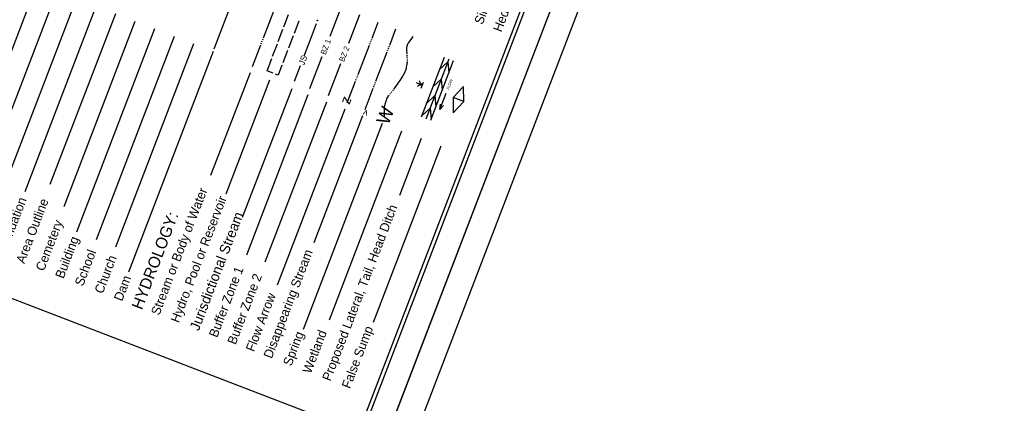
# Model space of a CAD drawing. Extents: x 1015221 to 1064345, y 619216 to 647967.
# Drawn here: x 1048770 to 1056075, y 623168 to 626042 of the extents above; entities that cross this region are included whole.
import ezdxf

# ---------------------------------------------------------------- set-up
doc = ezdxf.new("R2010")
doc.units = 0
for name, color, linetype in [('Default', 7, 'Continuous'), ('Sheet Cutting Line CELL', 7, 'Continuous'), ('Sheet Plot Border Inside CELL', 7, 'Continuous'), ('Sheet Plot Border Outside CELL', 7, 'Continuous'), ('Sheet Symbology CELL', 7, 'Continuous')]:
    doc.layers.add(name, color=color, linetype=linetype)

msp = doc.modelspace()

# ---------------------------------------------------------------- linework, layer by layer
at = {"layer": 'Default'}
for p, q in [((1056359.6, 634968.3), (1051618.2, 622627.5)), ((1050229.3, 625823.5), (1050454.4, 626409.5)), ((1048902.8, 626309), (1048268.5, 624657.9)), ((1049049.3, 626252.7), (1048414.9, 624601.7)), ((1049195.8, 626196.4), (1048662.7, 624809)), ((1049342.3, 626140.2), (1048809.2, 624752.8)), ((1050597.9, 625903.8), (1050682.4, 626123.5)), ((1051178.9, 626130), (1051096.5, 625915.4)), ((1049488.7, 626083.9), (1048997.8, 624806)), ((1050751.5, 625988), (1050786.7, 626079.5)), ((1051317.9, 626076.6), (1051235.5, 625862)), ((1049635.2, 626027.6), (1049102.2, 624640.2)), ((1050862.6, 626029.2), (1050827.4, 625937.6)), ((1051412.2, 625902), (1051458.5, 626022.6)), ((1049781.7, 625971.3), (1049197.2, 624450)), ((1049928.2, 625915), (1049343.7, 624393.7)), ((1050709.3, 625878.1), (1050744.5, 625969.7)), ((1050820.4, 625919.3), (1050785.2, 625827.8)), ((1051544.9, 625851), (1051591.2, 625971.6)), ((1050074.7, 625858.8), (1049490.2, 624337.4)), ((1050516.3, 625691.2), (1050578.3, 625852.5)), ((1050581.1, 625859.8), (1050583.9, 625867.2)), ((1050586.7, 625874.5), (1050589.5, 625881.8)), ((1050592.3, 625889.1), (1050595.1, 625896.5)), ((1050667.1, 625768.3), (1050702.3, 625859.8)), ((1051308.1, 625631), (1051392.5, 625850.7)), ((1051395.3, 625858), (1051398.1, 625865.3)), ((1051400.9, 625872.7), (1051403.7, 625880)), ((1051406.5, 625887.3), (1051409.4, 625894.6)), ((1051539.2, 625836.3), (1051542.1, 625843.7)), ((1050221.2, 625802.5), (1049586.8, 624151.4)), ((1050778.1, 625809.4), (1050743, 625717.9)), ((1050946.8, 625525.8), (1051039.1, 625766)), ((1051440.8, 625580), (1051525.2, 625799.7)), ((1051528, 625807), (1051530.8, 625814.4)), ((1051533.6, 625821.7), (1051536.4, 625829)), ((1051676.4, 625750.4), (1051676.1, 625758.2)), ((1051781.9, 625314), (1051953.6, 625760.9)), ((1050624.9, 625658.4), (1050660.1, 625749.9)), ((1051085.8, 625472.4), (1051178.1, 625712.6)), ((1051676.5, 625734.7), (1051676.4, 625742.6)), ((1051816.4, 625298.6), (1051988.8, 625747.3)), ((1051851.2, 625287.4), (1052022.8, 625734.3)), ((1051917.9, 625667.7), (1051980, 625724.6)), ((1051980, 625724.6), (1051987.8, 625643.1)), ((1050497.9, 625643.5), (1050202.5, 624874.5)), ((1050671.1, 625640.7), (1050624.9, 625658.4)), ((1051302.4, 625616.3), (1051305.2, 625623.6)), ((1050644.4, 625587.2), (1050316.9, 624734.8)), ((1051226.4, 625418.4), (1051288.4, 625579.7)), ((1051291.2, 625587), (1051294, 625594.3)), ((1051296.8, 625601.7), (1051299.6, 625609)), ((1051423.9, 625536), (1051426.7, 625543.4)), ((1051429.5, 625550.7), (1051432.3, 625558)), ((1051435.1, 625565.3), (1051437.9, 625572.7)), ((1051788.3, 625550.2), (1051745.3, 625566.7)), ((1051779.4, 625527), (1051797.3, 625573.7)), ((1051867.9, 625537.8), (1051930.7, 625596.3)), ((1051930.7, 625596.3), (1051938.1, 625513.8)), ((1052097.3, 625540.6), (1052019.4, 625458.6)), ((1052100.3, 625427.5), (1052097.3, 625540.6)), ((1050809.9, 625523.6), (1050439.6, 624559.7)), ((1050931.6, 625476.9), (1050470.8, 624277.5)), ((1051359.1, 625367.4), (1051421.1, 625528.7)), ((1051564.5, 625507.1), (1051569.5, 625513.2)), ((1051820.2, 625413.7), (1051882.9, 625471.9)), ((1051882.9, 625471.9), (1051890.3, 625389.4)), ((1051920, 625368.1), (1051966.8, 625490.1)), ((1051069.8, 625423.8), (1050609, 624224.4)), ((1051920, 625368.1), (1051923.6, 625407.1)), ((1051920, 625368.1), (1051947.8, 625397.8)), ((1052100.3, 625427.5), (1052019.4, 625458.6)), ((1052019.4, 625458.6), (1052019.8, 625344.4)), ((1052019.8, 625344.4), (1052100.3, 625427.5)), ((1051208.1, 625370.7), (1050702, 624053.5)), ((1051340.8, 625319.7), (1050976.3, 624371.1)), ((1051784.5, 625320.6), (1051847.2, 625378.8)), ((1051847.2, 625378.8), (1051854.5, 625296)), ((1051487.2, 625263.4), (1050895, 623721.9)), ((1051633.7, 625207.1), (1051090, 623792)), ((1051780.2, 625150.9), (1051616.5, 624724.8)), ((1051926.7, 625094.6), (1051419.4, 623774.2))]:
    msp.add_line(p, q, dxfattribs=at)
for points in [[(1050942.6, 625873.1), (1050996, 626012.3)], [(1051674.6, 625781.8), (1051674.2, 625785.9), (1051672.2, 625803.2), (1051671.5, 625811.9), (1051671.3, 625820.7), (1051671.6, 625827.2), (1051672.3, 625832.8), (1051673.1, 625837.7), (1051674, 625842), (1051676.3, 625849.3), (1051678.3, 625854.6), (1051680.1, 625858.5), (1051683.2, 625864), (1051686.7, 625869.3), (1051703.8, 625892.5), (1051721, 625915.7)], [(1050903.1, 625770.4), (1050942.6, 625873.1)], [(1051675.8, 625766.1), (1051675.8, 625767.8), (1051675.4, 625773.9)], [(1050735.9, 625699.6), (1050707.9, 625626.5), (1050689.4, 625633.6)], [(1050829.8, 625579.7), (1050874.8, 625696.9)], [(1051574.6, 625519.2), (1051578.7, 625524.1), (1051585.6, 625533.1), (1051598.4, 625550.8), (1051607.8, 625564.2), (1051621.5, 625584.5), (1051634.8, 625605.1), (1051641.8, 625616.7), (1051647.7, 625627.1), (1051652.5, 625636.4), (1051656.5, 625644.6), (1051659.7, 625651.9), (1051662.4, 625658.4), (1051666.6, 625669.8), (1051669.3, 625678.6), (1051671.1, 625685.2), (1051673.3, 625695.2), (1051674.9, 625705.3), (1051675.7, 625713.1), (1051676.2, 625719.9), (1051676.3, 625726.9)], [(1051788.3, 625550.2), (1051782.7, 625551), (1051777, 625551.5), (1051771.2, 625550.8), (1051765.6, 625549.2), (1051760.1, 625547.1), (1051755.5, 625543.8), (1051751.1, 625540)], [(1051788.3, 625550.2), (1051783.6, 625554.5), (1051779.1, 625559.2), (1051775.2, 625564.5), (1051772.4, 625570.2), (1051770, 625576.2), (1051768.2, 625582.4)], [(1051505.6, 625311.2), (1051504.9, 625335.3), (1051504.1, 625359.6), (1051504.1, 625365.6), (1051504.5, 625376.1), (1051505.3, 625383.9), (1051506.9, 625395.6), (1051509.1, 625407.1), (1051511.5, 625416.6), (1051514, 625424.9), (1051516.5, 625432), (1051518.9, 625438.3), (1051523.7, 625448.9), (1051527.7, 625456.7), (1051530.9, 625462.4), (1051536.1, 625470.8), (1051540, 625476.5)], [(1051544.7, 625482.9), (1051547, 625485.9), (1051549.4, 625489)], [(1051554.4, 625495.1), (1051556.6, 625497.8), (1051559.5, 625501.2)]]:
    msp.add_lwpolyline(points, dxfattribs=at)
msp.add_ellipse((1051002.2, 626034.6), major_axis=(-1.44, 0.55), ratio=0.938496, dxfattribs=at)
at = {"layer": 'Sheet Cutting Line CELL'}
msp.add_line((1051028.5, 621633.8), (1055860.2, 634209.5), dxfattribs=at)
at = {"layer": 'Sheet Plot Border Inside CELL'}
msp.add_lwpolyline([(1050898.2, 621795.3), (1055679.6, 634240.3), (1047800.3, 637267.6), (1043018.9, 624822.5)], close=True, dxfattribs=at)
at = {"layer": 'Sheet Plot Border Outside CELL'}
msp.add_lwpolyline([(1051028.5, 621633.8), (1055860.2, 634209.5), (1047645.6, 637365.6), (1042813.9, 624789.8)], close=True, dxfattribs=at)
at = {"layer": 'Sheet Symbology CELL'}
msp.add_lwpolyline([(1047783.5, 637166.9), (1043479.8, 625965.2), (1051313.4, 622955.5), (1055617.1, 634157.2)], close=True, dxfattribs=at)

# ---------------------------------------------------------------- texts
at = {"layer": 'Default'}
for s, height, rotation, p in [('Single Shrub', 68.654, 68.98302, (1052239.6, 625999.5)), ('Hedge', 68.65, 68.98302, (1052379.9, 625943.3)), ('BZ 1', 41.7, 68.98302, (1051063.5, 625774.7)), ('BZ 2', 41.7, 68.98302, (1051201.9, 625721.5)), ('JS', 46.34, 68.98302, (1050902.3, 625695.7)), ('FLOW', 20.34, 68.98302, (1051987.8, 625515.1)), ('z', 78.5, 248.98304, (1051203.9, 625469.2)), ('W', 100, 68.98302, (1051534.3, 625246.6)), ('v', 51.8, 158.74217, (1051386.5, 625356.9)), ('Stream or Body of Water', 68.654, 68.98302, (1049817.4, 623822.7)), ('Foundation', 68.65, 68.98302, (1048660.2, 624266)), ('Area Outline', 68.654, 68.98302, (1048806.7, 624209.7)), ('Hydro, Pool or Reservoir', 68.654, 68.98302, (1049963.9, 623766.4)), ('HYDROLOGY:', 86.31, 68.98302, (1049687.6, 623863)), ('Jurisdictional Stream', 75.685, 68.98302, (1050113.3, 623706.2)), ('Proposed Lateral, Tail, Head Ditch', 68.654, 68.98302, (1051099.6, 623330)), ('Cemetery', 68.65, 68.98302, (1048953.1, 624153.4)), ('Building', 68.65, 68.98302, (1049099.6, 624097.2)), ('School', 68.65, 68.98302, (1049246, 624040.8)), ('Disappearing Stream', 68.654, 68.98302, (1050660.2, 623498.8)), ('Church', 68.65, 68.98302, (1049394, 623984.2)), ('Buffer Zone 1', 68.654, 68.98302, (1050251.1, 623656)), ('Dam', 68.65, 68.98302, (1049539, 623928.3)), ('Buffer Zone 2', 68.654, 68.98302, (1050389.3, 623602.9)), ('Flow Arrow', 68.65, 68.98302, (1050527.5, 623549.8)), ('Wetland', 68.65, 68.98302, (1050953.2, 623386.3)), ('False Sump', 68.65, 68.98302, (1051246.1, 623273.7)), ('Spring', 68.65, 68.98302, (1050806.7, 623442.6))]:
    msp.add_text(s, height=height, rotation=rotation, dxfattribs=at).set_placement(p)

doc.saveas('drawing.dxf')
